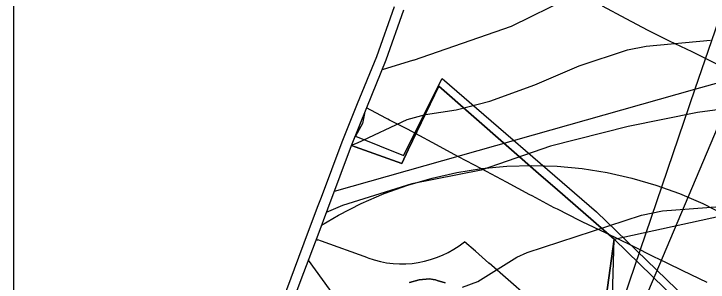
# Model space of a CAD drawing. Extents: x -758499 to -754160, y -1175205 to -1172032.
# Drawn here: x -758499.3 to -758153.3, y -1172379.5 to -1172245.9 of the extents above; entities that cross this region are included whole.
import ezdxf

# ---------------------------------------------------------------- set-up
doc = ezdxf.new("R2010")
doc.units = 0
for name, color, linetype in [('A040_Les50_p', 7, 'Continuous'), ('A041_BPEJ_p', 7, 'Continuous'), ('A081_KomZarizeni_op', 7, 'Continuous'), ('A082_RSS_l', 7, 'Continuous'), ('HRANICE zastavěného území', 7, 'Continuous'), ('HRANICE zastavěného území - podbarvení', 7, 'Continuous'), ('HRANICE řešeného území', 7, 'Continuous'), ('LIMITY BP produktovodu 100', 7, 'Continuous'), ('NÁVRH DD dopravní infr-drážní dopravy', 7, 'Continuous'), ('PLOCHY B bydlení', 7, 'Continuous'), ('PLOCHY BZ bydlení-zeleň soukromá', 7, 'Continuous'), ('PLOCHY NL lesní', 7, 'Continuous'), ('PLOCHY PV prostranství veřejné', 7, 'Continuous'), ('PRODUKTOVOD', 7, 'Continuous'), ('rámeček', 7, 'Continuous'), ('VPS D silnice-kom-plochy a koridory', 7, 'Continuous'), ('vrstevnice', 7, 'Continuous')]:
    doc.layers.add(name, color=color, linetype=linetype)

msp = doc.modelspace()

# ---------------------------------------------------------------- linework, layer by layer
at = {"layer": 'A040_Les50_p'}
for points in [[(-758322.87, -1172367.5), (-758346.03, -1172359.18), (-758347.86, -1172358.53)], [(-758262.51, -1172370.12), (-758269.31, -1172364.18), (-758274.71, -1172359.46)], [(-758205.55, -1172422.65), (-758234.06, -1172394.95), (-758262.5, -1172370.13)]]:
    msp.add_lwpolyline(points, dxfattribs=at)
for centre, start, end in [((-758331.07, -1172311.43), 249.481, 250.3848), ((-758305.97, -1172320.44), 250.2431, 308.6947), ((-758229.62, -1172332.46), 228.8618, 228.8803)]:
    msp.add_arc(centre, 50, start, end, dxfattribs=at)
at = {"layer": 'A041_BPEJ_p'}
for p, q in [((-758305.09, -1172316.48), (-758285.92, -1172278.13)), ((-758285.92, -1172278.13), (-758208.98, -1172344.46)), ((-758324.62, -1172295.49), (-758325.62, -1172300.46)), ((-758325.62, -1172300.46), (-758329.01, -1172306.78)), ((-758329.01, -1172306.78), (-758305.09, -1172316.48)), ((-758208.98, -1172344.46), (-758128.44, -1172422.07))]:
    msp.add_line(p, q, dxfattribs=at)
msp.add_lwpolyline([(-758378.61, -1172535.22), (-758403.84, -1172508.57), (-758402.49, -1172503.75), (-758394.82, -1172476.29), (-758393.37, -1172471.1), (-758385.14, -1172443.87), (-758378.7, -1172422.58), (-758373.4, -1172412.98), (-758360, -1172388.73), (-758358.07, -1172383.56), (-758354.74, -1172374.68), (-758347.74, -1172355.97), (-758342.9, -1172343.04), (-758341.38, -1172338.97), (-758331.07, -1172311.43), (-758324.62, -1172295.49)], dxfattribs=at)
at = {"layer": 'A081_KomZarizeni_op'}
for p, q in [((-758266.17, -1172322.98), (-758253.66, -1172321.79)), ((-758253.66, -1172321.79), (-758241.1, -1172321.4)), ((-758241.1, -1172321.4), (-758228.54, -1172321.79)), ((-758228.54, -1172321.79), (-758216.03, -1172322.98)), ((-758290.84, -1172327.68), (-758278.58, -1172324.94)), ((-758278.58, -1172324.94), (-758266.17, -1172322.98)), ((-758216.03, -1172322.98), (-758203.62, -1172324.94)), ((-758203.62, -1172324.94), (-758191.36, -1172327.68)), ((-758302.9, -1172331.19), (-758290.84, -1172327.68)), ((-758191.36, -1172327.68), (-758179.3, -1172331.19)), ((-758314.72, -1172335.44), (-758302.9, -1172331.19)), ((-758179.3, -1172331.19), (-758167.48, -1172335.44)), ((-758326.26, -1172340.43), (-758314.72, -1172335.44)), ((-758167.48, -1172335.44), (-758155.94, -1172340.43)), ((-758337.45, -1172346.14), (-758326.26, -1172340.43)), ((-758155.94, -1172340.43), (-758144.75, -1172346.14)), ((-758345.94, -1172351.16), (-758337.45, -1172346.14))]:
    msp.add_line(p, q, dxfattribs=at)
at = {"layer": 'A082_RSS_l'}
for p, q in [((-758091.08, -1172081.96), (-758159.88, -1172283.48)), ((-758191.62, -1172404.34), (-758137.93, -1172277.29)), ((-758159.88, -1172283.48), (-758137.93, -1172277.29)), ((-758339.57, -1172334.14), (-758159.88, -1172283.48)), ((-758159.88, -1172283.48), (-758202.14, -1172407.29)), ((-758303.55, -1172435.71), (-758352.46, -1172368.6))]:
    msp.add_line(p, q, dxfattribs=at)
at = {"layer": 'HRANICE zastavěného území'}
msp.add_lwpolyline([(-758358.07, -1172383.56), (-758354.74, -1172374.68), (-758347.74, -1172355.97), (-758342.9, -1172343.04), (-758341.38, -1172338.97), (-758331.07, -1172311.43), (-758329.19, -1172312.1), (-758305.97, -1172320.44), (-758302.72, -1172313.62), (-758287.58, -1172281.86), (-758236.42, -1172326.52), (-758229.62, -1172332.46), (-758200.18, -1172358.16), (-758130.81, -1172425.53)], dxfattribs=at)
at = {"layer": 'HRANICE zastavěného území - podbarvení'}
msp.add_lwpolyline([(-758358.07, -1172383.56), (-758354.74, -1172374.68), (-758347.74, -1172355.97), (-758342.9, -1172343.04), (-758341.38, -1172338.97), (-758331.07, -1172311.43), (-758329.19, -1172312.1), (-758305.97, -1172320.44), (-758302.72, -1172313.62), (-758287.58, -1172281.86), (-758236.42, -1172326.52), (-758229.62, -1172332.46), (-758200.18, -1172358.16), (-758130.81, -1172425.53)], dxfattribs=at)
at = {"layer": 'HRANICE řešeného území'}
for points in [[(-758234.38, -1172669.49), (-758289.39, -1172620.18), (-758306.15, -1172602.24), (-758363.39, -1172558.56), (-758382.05, -1172538.86), (-758409.42, -1172509.95), (-758407.31, -1172502.4), (-758399.64, -1172474.94), (-758398.17, -1172469.7), (-758389.93, -1172442.42), (-758383.33, -1172420.63), (-758377.78, -1172410.56), (-758364.56, -1172386.64), (-758362.75, -1172381.81), (-758359.42, -1172372.93), (-758352.42, -1172354.22), (-758347.58, -1172341.29), (-758346.06, -1172337.22), (-758335.73, -1172309.61), (-758328.03, -1172290.61), (-758318.43, -1172267.09), (-758309.69, -1172242.21)], [(-758403.84, -1172508.57), (-758402.49, -1172503.75), (-758394.82, -1172476.29), (-758393.37, -1172471.1), (-758385.14, -1172443.87), (-758378.7, -1172422.58), (-758373.4, -1172412.98), (-758360, -1172388.73), (-758358.07, -1172383.56), (-758354.74, -1172374.68), (-758347.74, -1172355.97), (-758342.9, -1172343.04), (-758341.38, -1172338.97), (-758331.07, -1172311.43), (-758323.4, -1172292.49), (-758313.75, -1172268.86), (-758305, -1172243.95)]]:
    msp.add_lwpolyline(points, dxfattribs=at)
at = {"layer": 'LIMITY BP produktovodu 100'}
msp.add_lwpolyline([(-758206.03, -1172241.86), (-758194.33, -1172248.18), (-758183.35, -1172254), (-758172.7, -1172259.34), (-758161.48, -1172264.7), (-758159.41, -1172265.7), (-758147.52, -1172271.55), (-758146.84, -1172271.88), (-758134.79, -1172277.86), (-758122.84, -1172283.69), (-758080.39, -1172304.03), (-758037.94, -1172308.15), (-758024.43, -1172309.42), (-758011.1, -1172310.6), (-757997.95, -1172311.67), (-757996.13, -1172311.83), (-757982.98, -1172313.03), (-757970, -1172314.11), (-757967.78, -1172314.31)], dxfattribs=at)
at = {"layer": 'NÁVRH DD dopravní infr-drážní dopravy'}
msp.add_lwpolyline([(-758302.78, -1172598.52), (-758270.13, -1172563.32), (-758234.05, -1172530.92), (-758218.02, -1172513.34), (-758203.77, -1172482.95), (-758200.18, -1172358.16), (-757703.39, -1172249.63), (-757706.34, -1172254.77), (-757731.12, -1172297.98), (-757772.14, -1172360.27), (-757808.66, -1172400.45), (-757860.89, -1172529.89), (-757874.78, -1172583.63), (-757885.04, -1172639.11), (-757883.54, -1172721.35), (-757849.85, -1172754.68)], dxfattribs=at)
at = {"layer": 'PLOCHY B bydlení'}
for points in [[(-758358.07, -1172383.56), (-758354.74, -1172374.68), (-758347.74, -1172355.97), (-758342.9, -1172343.04), (-758331.07, -1172311.43), (-758329.19, -1172312.1), (-758305.97, -1172320.44), (-758302.72, -1172313.62), (-758287.58, -1172281.86), (-758236.42, -1172326.52), (-758229.62, -1172332.46), (-758200.18, -1172358.16), (-758206.87, -1172407.44)], [(-758284.36, -1172379.82), (-758288.31, -1172378.72), (-758289.22, -1172378.46), (-758290.35, -1172378.26), (-758292.2, -1172377.94), (-758297.24, -1172378.39), (-758302.1, -1172379.74)]]:
    msp.add_lwpolyline(points, dxfattribs=at)
at = {"layer": 'PLOCHY BZ bydlení-zeleň soukromá'}
msp.add_lwpolyline([(-758200.18, -1172358.16), (-758130.81, -1172425.53), (-758154.68, -1172455), (-758167.89, -1172442.96), (-758206.87, -1172407.44)], close=True, dxfattribs=at)
msp.add_lwpolyline([(-758200.18, -1172358.16), (-758130.81, -1172425.53), (-758154.68, -1172455), (-758167.89, -1172442.96), (-758206.87, -1172407.44)], close=True, dxfattribs=at)
at = {"layer": 'PLOCHY NL lesní'}
for points in [[(-758331.07, -1172311.43), (-758323.4, -1172292.49), (-758313.75, -1172268.86), (-758305, -1172243.95)], [(-758285.89, -1172616.61), (-758283.41, -1172613.62), (-758192.24, -1172503.78), (-758178.34, -1172484.21), (-758154.68, -1172455), (-758130.81, -1172425.53), (-758200.18, -1172358.16), (-758229.62, -1172332.46), (-758236.42, -1172326.52), (-758287.58, -1172281.86), (-758302.72, -1172313.62), (-758305.97, -1172320.44), (-758329.19, -1172312.1), (-758331.07, -1172311.43)]]:
    msp.add_lwpolyline(points, dxfattribs=at)
at = {"layer": 'PLOCHY PV prostranství veřejné'}
for points in [[(-758284.36, -1172379.82), (-758288.31, -1172378.72), (-758289.22, -1172378.46), (-758290.35, -1172378.26), (-758292.2, -1172377.94), (-758297.24, -1172378.39), (-758302.1, -1172379.74)], [(-758302.1, -1172379.74), (-758297.24, -1172378.39), (-758292.2, -1172377.94), (-758290.35, -1172378.26), (-758289.22, -1172378.46), (-758288.31, -1172378.72), (-758284.36, -1172379.82)]]:
    msp.add_lwpolyline(points, dxfattribs=at)
at = {"layer": 'PRODUKTOVOD'}
msp.add_lwpolyline([(-758153.79, -1172379.75), (-758165.92, -1172373.95), (-758166.91, -1172373.47), (-758178.5, -1172367.81), (-758179.41, -1172367.36), (-758191.52, -1172361.35), (-758204.06, -1172355.18), (-758216.05, -1172349.46), (-758216.72, -1172349.14), (-758217.36, -1172348.82), (-758228.43, -1172343.27), (-758229.19, -1172342.88), (-758229.97, -1172342.47), (-758241.04, -1172336.61), (-758242.08, -1172336.05), (-758253.86, -1172329.68), (-758266.19, -1172323.13), (-758277.63, -1172317.12), (-758279.54, -1172316.11), (-758290.88, -1172309.94), (-758303.19, -1172303.3), (-758312.08, -1172298.82), (-758313.01, -1172298.34), (-758313.93, -1172297.85), (-758323.51, -1172292.68)], dxfattribs=at)
at = {"layer": 'rámeček'}
msp.add_lwpolyline([(-758499.33, -1172031.63), (-754245.02, -1172031.63), (-754245.02, -1175205.28), (-758499.33, -1175205.28)], close=True, dxfattribs=at)
at = {"layer": 'VPS D silnice-kom-plochy a koridory'}
msp.add_lwpolyline([(-758302.78, -1172598.52), (-758270.13, -1172563.32), (-758234.05, -1172530.92), (-758218.02, -1172513.34), (-758203.77, -1172482.95), (-758200.18, -1172358.16), (-757703.39, -1172249.63), (-757706.34, -1172254.77), (-757731.12, -1172297.98), (-757772.14, -1172360.27), (-757808.66, -1172400.45), (-757860.89, -1172529.89), (-757874.78, -1172583.63), (-757885.04, -1172639.11), (-757883.54, -1172721.35), (-757849.85, -1172754.68)], dxfattribs=at)
at = {"layer": 'vrstevnice'}
for p, q in [((-758251.27, -1172251.94), (-758221.19, -1172237.12)), ((-758251.27, -1172251.94), (-758221.19, -1172237.12)), ((-758300.09, -1172269.01), (-758251.27, -1172251.94)), ((-758300.09, -1172269.01), (-758251.27, -1172251.94)), ((-758184.13, -1172261.97), (-758152.16, -1172258.92)), ((-758184.13, -1172261.97), (-758152.16, -1172258.92)), ((-758193.43, -1172263.86), (-758184.13, -1172261.97)), ((-758193.43, -1172263.86), (-758184.13, -1172261.97)), ((-758217.56, -1172271.71), (-758193.43, -1172263.86)), ((-758217.56, -1172271.71), (-758193.43, -1172263.86)), ((-758300.09, -1172269.01), (-758315.75, -1172273.76)), ((-758300.09, -1172269.01), (-758315.75, -1172273.76)), ((-758239.65, -1172281.3), (-758217.56, -1172271.71)), ((-758239.65, -1172281.3), (-758217.56, -1172271.71)), ((-758262.03, -1172289.44), (-758239.65, -1172281.3)), ((-758262.03, -1172289.44), (-758239.65, -1172281.3)), ((-758103.33, -1172287.11), (-758158.55, -1172295.11)), ((-758103.33, -1172287.11), (-758158.55, -1172295.11)), ((-758278.89, -1172293.65), (-758262.03, -1172289.44)), ((-758278.89, -1172293.65), (-758262.03, -1172289.44)), ((-758294.14, -1172295.98), (-758278.89, -1172293.65)), ((-758294.14, -1172295.98), (-758278.89, -1172293.65)), ((-758303.3, -1172298.6), (-758294.14, -1172295.98)), ((-758303.3, -1172298.6), (-758294.14, -1172295.98)), ((-758158.55, -1172295.11), (-758193.14, -1172302.08)), ((-758158.55, -1172295.11), (-758193.14, -1172302.08)), ((-758328.01, -1172310.22), (-758303.3, -1172298.6)), ((-758328.01, -1172310.22), (-758303.3, -1172298.6)), ((-758193.14, -1172302.08), (-758231.8, -1172311.82)), ((-758193.14, -1172302.08), (-758231.8, -1172311.82)), ((-758331, -1172311.25), (-758328.01, -1172310.22)), ((-758331, -1172311.25), (-758328.01, -1172310.22)), ((-758231.8, -1172311.82), (-758266.39, -1172323.74)), ((-758231.8, -1172311.82), (-758266.39, -1172323.74)), ((-758266.39, -1172323.74), (-758300.98, -1172330.57)), ((-758266.39, -1172323.74), (-758300.98, -1172330.57)), ((-758300.98, -1172330.57), (-758335.56, -1172341.32)), ((-758300.98, -1172330.57), (-758335.56, -1172341.32)), ((-758335.56, -1172341.32), (-758343.59, -1172344.87)), ((-758335.56, -1172341.32), (-758343.59, -1172344.87)), ((-758175.99, -1172343.94), (-758147.22, -1172341.9)), ((-758175.99, -1172343.94), (-758147.22, -1172341.9)), ((-758243.42, -1172364.72), (-758186.45, -1172346.12)), ((-758243.42, -1172364.72), (-758186.45, -1172346.12)), ((-758186.45, -1172346.12), (-758175.99, -1172343.94)), ((-758186.45, -1172346.12), (-758175.99, -1172343.94)), ((-758268.13, -1172379.25), (-758248.66, -1172367.05)), ((-758268.13, -1172379.25), (-758248.66, -1172367.05)), ((-758248.66, -1172367.05), (-758243.42, -1172364.72)), ((-758248.66, -1172367.05), (-758243.42, -1172364.72)), ((-758275.69, -1172382.02), (-758268.13, -1172379.25)), ((-758275.69, -1172382.02), (-758268.13, -1172379.25))]:
    msp.add_line(p, q, dxfattribs=at)

doc.saveas('drawing.dxf')
